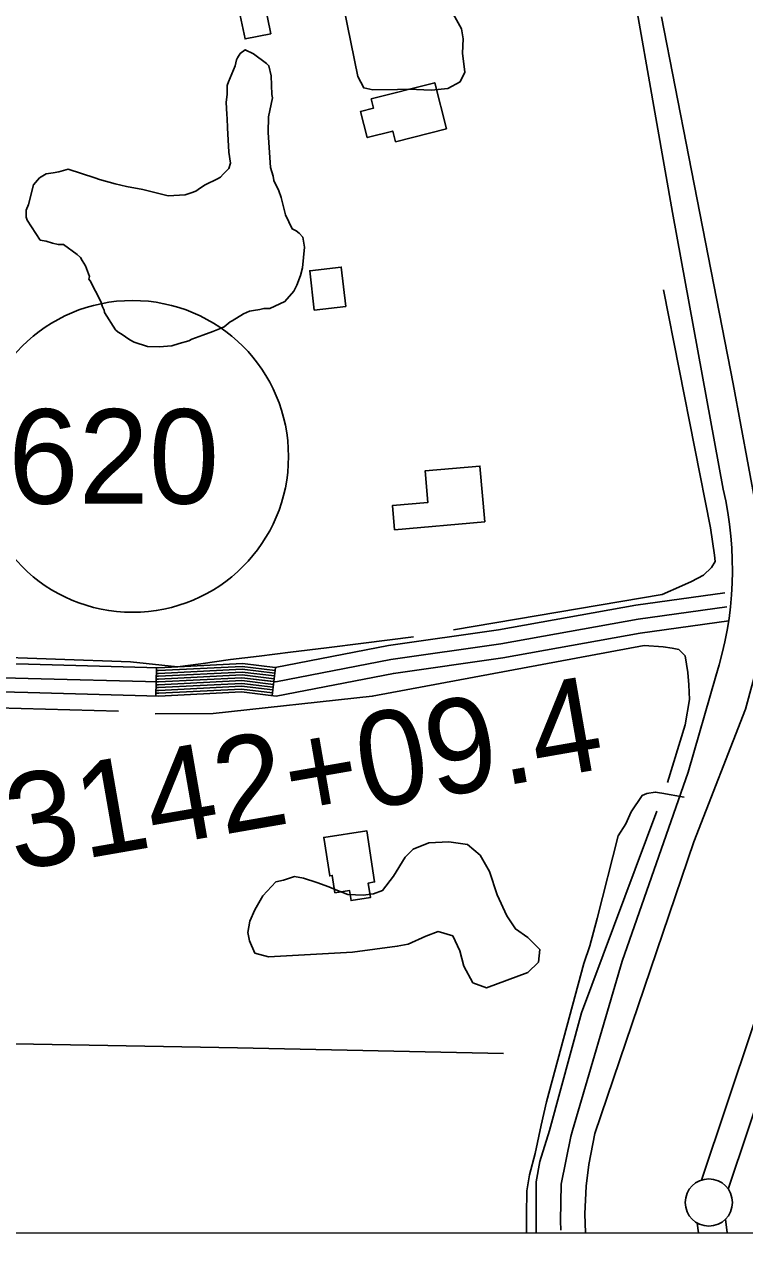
# Model space of a CAD drawing. Extents: x 3279314 to 3317160, y 734079 to 759431.
# Drawn here: x 3292879 to 3293641, y 739456 to 740740 of the extents above; entities that cross this region are included whole.
import ezdxf

# ---------------------------------------------------------------- set-up
doc = ezdxf.new("R2010")
doc.units = 0
for name, color, linetype in [('V-BLDG-OTLN', 7, 'Continuous'), ('V-DTCH-CNTR', 7, 'Continuous'), ('V-GRID-FRAM', 7, 'Continuous'), ('V-LEVE-TOET', 7, 'Continuous'), ('V-ROAD-CNTR', 7, 'Continuous'), ('V-ROAD-IDEN', 7, 'Continuous'), ('V-SITE-VEGE', 7, 'Continuous'), ('V-SURV-IDEN', 7, 'Continuous'), ('V-SURV-LINE', 7, 'Continuous'), ('V-TOPO-SHOR', 7, 'Continuous')]:
    doc.layers.add(name, color=color, linetype=linetype)

msp = doc.modelspace()

# ---------------------------------------------------------------- linework, layer by layer
at = {"layer": 'V-BLDG-OTLN'}
for points in [[(3293140.3, 740730.2), (3293113, 740724.6), (3293105.8, 740759.2), (3293133.2, 740764.8)], [(3293272.1, 740615.8), (3293269.2, 740627.1), (3293242.2, 740620.2), (3293235.1, 740648), (3293248.9, 740651.5), (3293246.4, 740661.1), (3293313.5, 740678.3), (3293326, 740629.6)], [(3293186, 740437.7), (3293181.3, 740479.4), (3293214.7, 740483.2), (3293219.4, 740441.5)], [(3293366.6, 740213.7), (3293271.1, 740205.2), (3293268.8, 740230.8), (3293306.4, 740234.1), (3293303.4, 740267.5), (3293361.3, 740272.6)], [(3293208, 739821), (3293205.2, 739839.3), (3293202.5, 739838.9), (3293196.2, 739879.6), (3293241.6, 739886.6), (3293250, 739832.4), (3293243.3, 739831.3), (3293245.7, 739816), (3293225, 739812.8), (3293223.3, 739823.4)]]:
    msp.add_lwpolyline(points, close=True, dxfattribs=at)
at = {"layer": 'V-DTCH-CNTR'}
msp.add_lwpolyline([(3293410.8, 739461), (3293410.5, 739480.3), (3293410.9, 739505.6), (3293413.9, 739522.6), (3293419.7, 739545), (3293426.2, 739575.2), (3293431.9, 739599.8), (3293471.4, 739746), (3293477.6, 739764.8), (3293485.4, 739793.6), (3293507.5, 739881.1), (3293515.7, 739894.1), (3293521.4, 739906.8), (3293532.9, 739924), (3293538.1, 739926), (3293546.8, 739927.5), (3293553.8, 739926.3), (3293577.4, 739922.1)], dxfattribs=at)
at = {"layer": 'V-GRID-FRAM'}
msp.add_lwpolyline([(3283455.7, 757641.4), (3314923.7, 757657.4), (3314940.9, 739471.9), (3283457, 739455.9), (3283455.7, 757641.4)], dxfattribs=at)
at = {"layer": 'V-LEVE-TOET'}
msp.add_lwpolyline([(3293553.3, 740748.1), (3293582.4, 740599.9), (3293629.4, 740359.6), (3293661.8, 740184.5), (3293669.8, 740135.9), (3293668.6, 740116.7), (3293667.9, 740111.7), (3293665.6, 740101), (3293642.3, 740015.3), (3293587.7, 739875), (3293482.8, 739566.2), (3293476.4, 739533.3), (3293473.7, 739510.4), (3293472.4, 739481.2), (3293473.1, 739461)], dxfattribs=at)
at = {"layer": 'V-ROAD-CNTR'}
for p, q in [((3293019.2, 740059.2), (3293018.4, 740029.2)), ((3293145.2, 740059.4), (3293141.6, 740029.6))]:
    msp.add_line(p, q, dxfattribs=at)
for points in [[(3293618.7, 740248.1), (3293564.9, 740540.8), (3293505.4, 740880), (3293483.5, 740998.4)], [(3293622.5, 740123.6), (3293528.6, 740110.5), (3293383.4, 740084.6), (3293267.3, 740068), (3293145.5, 740044.3), (3293109.6, 740048.6), (3293021.5, 740044.1), (3292883.4, 740047.8), (3292640.9, 740054.1), (3292264.3, 740071.3), (3291767, 740094.4), (3291311.8, 740111.1), (3290809.9, 740133.8), (3290421.1, 740152.1), (3289906.7, 740171.5), (3289439.7, 740186.9), (3288908.1, 740209), (3288605, 740222.6), (3288163.3, 740239.3), (3287348.4, 740270.2)], [(3287347.8, 740255.3), (3288162.7, 740224.3), (3288604.4, 740207.6), (3288907.5, 740194), (3289439.2, 740171.9), (3289906.2, 740156.5), (3290420.5, 740137.1), (3290809.3, 740118.8), (3291311.2, 740096.2), (3291766.3, 740079.4), (3292263.6, 740056.4), (3292640.4, 740039.1), (3292883, 740032.8), (3293021.6, 740029.1), (3293109.1, 740033.6), (3293146, 740029.1), (3293269.8, 740053.2), (3293385.7, 740069.8), (3293530.9, 740095.6), (3293624.6, 740108.8)], [(3290693.8, 740154.3), (3290810.6, 740148.8), (3291312.4, 740126.1), (3291767.6, 740109.3), (3292265, 740086.3), (3292641.5, 740069), (3292883.8, 740062.8), (3293021.3, 740059.1), (3293110.1, 740063.6), (3293144.9, 740059.4), (3293264.8, 740082.8), (3293381, 740099.4), (3293526.2, 740125.3), (3293620.4, 740138.5)], [(3293018.8, 740044.2), (3293021.5, 740044.1), (3293109.6, 740048.6), (3293143.4, 740044.5)], [(3293018.9, 740050.2), (3293021.4, 740050.1), (3293109.8, 740054.6), (3293144.1, 740050.5)], [(3293018.9, 740047.2), (3293021.4, 740047.1), (3293109.7, 740051.6), (3293143.8, 740047.5)], [(3293019, 740053.2), (3293021.4, 740053.1), (3293109.9, 740057.6), (3293144.5, 740053.4)], [(3293019.1, 740056.2), (3293021.3, 740056.1), (3293110, 740060.6), (3293144.9, 740056.4)], [(3293459.4, 739569.4), (3293511.9, 739748.7), (3293581.5, 739948.7), (3293610.9, 740050.3)], [(3293018.5, 740035.2), (3293021.6, 740035.1), (3293109.3, 740039.6), (3293142.3, 740035.6)], [(3293018.5, 740032.2), (3293021.6, 740032.1), (3293109.2, 740036.6), (3293142, 740032.6)], [(3293018.6, 740038.2), (3293021.5, 740038.1), (3293109.4, 740042.6), (3293142.7, 740038.6)], [(3293018.7, 740041.2), (3293021.5, 740041.1), (3293109.5, 740045.6), (3293143.1, 740041.5)], [(3293447, 739463.8), (3293446.6, 739473.6), (3293447.3, 739512.5), (3293457.7, 739563.1), (3293459.4, 739569.4)]]:
    msp.add_lwpolyline(points, dxfattribs=at)
msp.add_arc((3293257.3, 740163.2), 371.2, 342.2832, 13.2121, dxfattribs=at)
at = {"layer": 'V-ROAD-IDEN'}
msp.add_circle((3292993.9, 740282.8), 165, dxfattribs=at)
msp.add_circle((3292993.9, 740282.8), 165, dxfattribs=at)
at = {"layer": 'V-SITE-VEGE'}
for points in [[(3293327.6, 740760.6), (3293341.8, 740735.5), (3293343.7, 740724.9), (3293343.1, 740709.6), (3293345.4, 740689.4), (3293340.5, 740679.3), (3293327.5, 740672.2), (3293310.1, 740670.4), (3293286.1, 740671.5), (3293274.1, 740671.1), (3293248.1, 740670.8), (3293238.5, 740672.8), (3293232.3, 740684.8), (3293217.4, 740757.5)], [(3292882.5, 740533), (3292881.3, 740536.1), (3292881.4, 740543.4), (3292884, 740549.5), (3292889.3, 740570.4), (3292895.6, 740577.6), (3292902.4, 740581.8), (3292909.8, 740582.9), (3292916, 740584), (3292925.9, 740586.9), (3292954, 740577.8), (3292958.9, 740575.9), (3292975.4, 740571.3), (3292987.6, 740568.6), (3293004.8, 740565.2), (3293031.7, 740558.6), (3293049.6, 740559.5), (3293055.8, 740561.8), (3293060.7, 740563.6), (3293065.7, 740567.2), (3293070.7, 740570.2), (3293083.7, 740576.7), (3293086.8, 740578.5), (3293089.9, 740581.5), (3293095.6, 740587.6), (3293097.5, 740593.1), (3293095.9, 740604.8), (3293094.5, 740630.6), (3293094.1, 740640.5), (3293093.5, 740644.8), (3293093.1, 740657.7), (3293093.9, 740665.7), (3293094.1, 740675.5), (3293095.4, 740679.2), (3293102.4, 740696.2), (3293103.8, 740702.4), (3293105.1, 740704.8), (3293107.6, 740709.1), (3293113.2, 740713.3), (3293121.7, 740708.8), (3293135.7, 740698.7), (3293138.1, 740696.2), (3293140.4, 740685.7), (3293141.2, 740666), (3293141.8, 740662.3), (3293137.7, 740642.1), (3293137.4, 740625.5), (3293139.9, 740588.6), (3293142.8, 740579.3), (3293143.3, 740575), (3293148.6, 740563.9), (3293151, 740557), (3293155.6, 740538.5), (3293162.7, 740523.6), (3293166.9, 740521.7), (3293170, 740519.2), (3293174.2, 740514.8), (3293175.8, 740504.3), (3293173.6, 740482.3), (3293171.6, 740474.3), (3293167.7, 740463.9), (3293164.6, 740457.8), (3293155.1, 740446.9), (3293139, 740439.2), (3293132.9, 740439.3), (3293128.5, 740438.2), (3293121.8, 740437.1), (3293117.5, 740436.5), (3293111.3, 740433.6), (3293099.4, 740426.4), (3293097, 740425.2), (3293090.7, 740419.8), (3293085.8, 740418), (3293079, 740415.1), (3293068.4, 740411), (3293056.7, 740406.9), (3293053.6, 740405.1), (3293043.1, 740402.2), (3293035.6, 740399.9), (3293022.1, 740398.9), (3293009.8, 740399.1), (3292995.7, 740403.7), (3292990.9, 740406.2), (3292981.8, 740412.5), (3292978.7, 740414.4), (3292975.7, 740416.9), (3292964.3, 740435), (3292963.8, 740437.5), (3292962, 740441.2), (3292960.2, 740446.7), (3292949, 740468.5), (3292947.8, 740470.3), (3292948.4, 740473.4), (3292944.3, 740484.5), (3292940.7, 740490.1), (3292938.9, 740493.2), (3292935.3, 740496.4), (3292920.8, 740507.1), (3292915.2, 740507.2)], [(3292915.2, 740507.2), (3292909.1, 740508.5), (3292902.4, 740510.5), (3292896.2, 740511.8), (3292882.5, 740533)]]:
    msp.add_lwpolyline(points, dxfattribs=at)
msp.add_lwpolyline([(3293137.7, 739753.2), (3293123.3, 739757.1), (3293117.7, 739770.1), (3293115.8, 739778.8), (3293117.8, 739790.8), (3293123.2, 739802.8), (3293131.9, 739817.6), (3293145.5, 739832.4), (3293153.7, 739834.3), (3293165.2, 739838.1), (3293174.8, 739836.6), (3293188.7, 739831.7), (3293201.7, 739827.3), (3293210.8, 739823.4), (3293221.8, 739819), (3293237.7, 739818.4), (3293248.8, 739819.7), (3293258.4, 739823.5), (3293270, 739838.4), (3293282.2, 739858.5), (3293290.9, 739867.1), (3293307.3, 739873.7), (3293328.5, 739875), (3293348.1, 739872), (3293361.5, 739860.8), (3293371.5, 739843.5), (3293379.5, 739818.9), (3293390, 739796.7), (3293399, 739782.7), (3293411.9, 739773.5), (3293424.8, 739760.9), (3293423.3, 739747.4), (3293412.2, 739736.5), (3293368.3, 739720.4), (3293353.9, 739725.8), (3293344.4, 739743.2), (3293340.2, 739759.5), (3293332.6, 739775.4), (3293317.3, 739779.9), (3293304.2, 739775.1), (3293285.4, 739766.6), (3293273.9, 739764.3), (3293226.7, 739758.3)], close=True, dxfattribs=at)
at = {"layer": 'V-SURV-LINE'}
for points in [[(3293595.6, 739516.9), (3293784.7, 740081.8)], [(3293813.2, 740072.3), (3293624, 739507.4)], [(3293592.7, 739461.1), (3293591.3, 739471.4)], [(3293621, 739475.4), (3293623, 739461.1)]]:
    msp.add_lwpolyline(points, dxfattribs=at)
msp.add_circle((3293603.5, 739493.2), 25, dxfattribs=at)
at = {"layer": 'V-TOPO-SHOR'}
msp.add_line((3292979.2, 740013.2), (3292674.1, 740021.2), dxfattribs=at)
for points in [[(3293333.3, 740099.2), (3293554, 740136.5), (3293574.9, 740145.7), (3293585.3, 740150.6), (3293597.9, 740157), (3293606.2, 740165.2), (3293610.1, 740171.7), (3293609.5, 740178.3), (3293605.4, 740207.3), (3293555.6, 740459.2)], [(3292594.8, 740079.4), (3292991.8, 740065.3), (3293041.5, 740060.1), (3293066.2, 740063.2), (3293097.4, 740067.9), (3293128, 740071.5), (3293160.9, 740075.7), (3293199.2, 740080.3), (3293238.1, 740085), (3293291.2, 740091.8)], [(3293559.8, 739937.7), (3293578.6, 739998.8), (3293583, 740025.4), (3293582.2, 740040.9), (3293581.3, 740054), (3293578.3, 740071.7), (3293571.7, 740078.4), (3293564.6, 740079.9), (3293555.1, 740081.2), (3293535, 740082.6), (3293247.5, 740029), (3293079.3, 740010.8), (3293017.8, 740010.2)], [(3293421, 739461), (3293420.9, 739470.5), (3293420.9, 739492.3), (3293421, 739514.9), (3293424.7, 739536.5), (3293435.1, 739569.4), (3293468.7, 739693.8), (3293548.6, 739907.3)], [(3292594.8, 739665.9), (3293105.1, 739657), (3293386.2, 739650.8)]]:
    msp.add_lwpolyline(points, dxfattribs=at)

# ---------------------------------------------------------------- texts
at = {"layer": 'V-ROAD-IDEN'}
msp.add_text('620', height=100, rotation=360, dxfattribs=at).set_placement((3292862.4, 740232.8))
at = {"layer": 'V-SURV-IDEN'}
msp.add_text('3142+09.4', height=100, rotation=9.8787, dxfattribs=at).set_placement((3292869.7, 739844.1))

doc.saveas('drawing.dxf')
